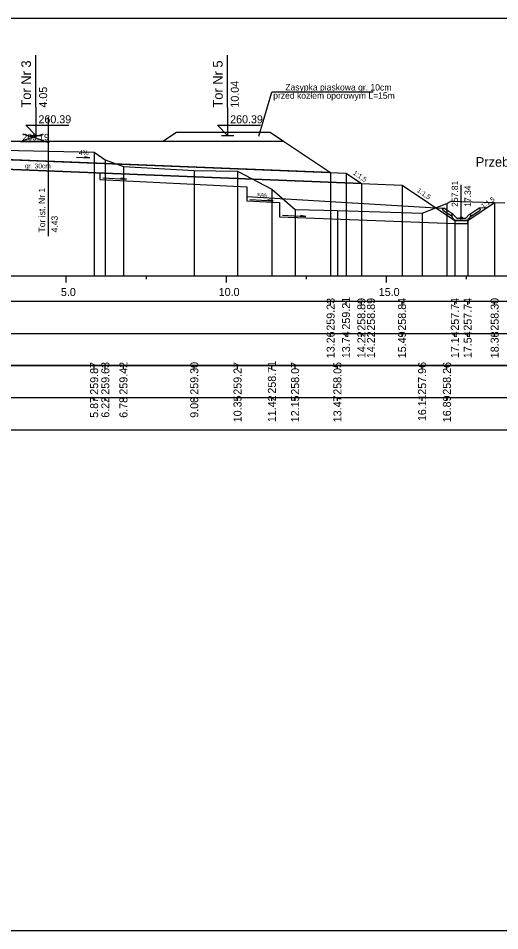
# Model space of a CAD drawing. Extents: x 6516023 to 6560129, y 5513077 to 5529206.
# Drawn here: x 6516954.21 to 6516969.25, y 5514551.66 to 5514580.16 of the extents above; entities that cross this region are included whole.
import ezdxf

# ---------------------------------------------------------------- set-up
doc = ezdxf.new("R2010")
doc.units = 0
for name, color, linetype in [('IR_default', 7, 'Continuous'), ('TOR_PRZEK_P-inne branze', 7, 'Continuous'), ('TOR_PRZEK_P-komponent', 7, 'Continuous'), ('TOR_PRZEK_P-odwodnienie', 7, 'Continuous'), ('TOR_PRZEK_P-opisy', 7, 'Continuous'), ('TOR_PRZEK_P-schodkowanie+wymiana', 7, 'Continuous'), ('TOR_PRZEK_P-tabelka istniejace', 7, 'Continuous'), ('TOR_PRZEK_P-tabelka projektowane', 7, 'Continuous'), ('TOR_PRZEK_P-teren istniejacy', 7, 'Continuous'), ('TOR_PRZEK_P-tory istniejace', 7, 'Continuous'), ('TOR_PRZEK_P-tory projektowane', 7, 'Continuous'), ('TOR_PRZEK_P-uklad odniesienia', 7, 'Continuous'), ('TOR_PRZEK_P-warstwa ochronna I', 7, 'Continuous'), ('TOR_PRZEK_P-warstwa ochronna II', 7, 'Continuous'), ('TOR_PS_T-skarpy projektowane', 7, 'Continuous'), ('TOR_RAMKI-ramka+tabelka 1', 7, 'Continuous')]:
    doc.layers.add(name, color=color, linetype=linetype)

msp = doc.modelspace()

# ---------------------------------------------------------------- linework, layer by layer
at = {"layer": 'IR_default'}
msp.add_lwpolyline([(6516936.213, 5514574.725), (6516942.034, 5514575.058), (6516942.513, 5514575.377), (6516943.091, 5514575.4), (6516944.463, 5514576.315), (6516945.159, 5514576.315), (6516946.213, 5514576.315), (6516947.963, 5514576.315), (6516948.963, 5514576.315), (6516950.713, 5514576.315), (6516952.463, 5514576.315), (6516953.013, 5514576.316), (6516954.763, 5514576.316), (6516956.513, 5514576.316), (6516959.001, 5514576.315), (6516962.501, 5514576.315), (6516963.969, 5514575.337), (6516964.451, 5514575.318), (6516964.93, 5514574.999), (6516966.2, 5514574.948), (6516967.851, 5514573.844), (6516968.251, 5514573.844), (6516969.093, 5514574.406)], dxfattribs=at)
at = {"layer": 'TOR_PRZEK_P-komponent'}
for p, q in [((6516958.732, 5514576.315), (6516959.151, 5514576.595)), ((6516959.151, 5514576.595), (6516962.081, 5514576.595)), ((6516962.081, 5514576.595), (6516962.501, 5514576.315))]:
    msp.add_line(p, q, dxfattribs=at)
for points in [[(6516944.463, 5514576.315), (6516946.213, 5514576.315), (6516945.159, 5514576.315), (6516947.963, 5514576.315), (6516948.963, 5514576.315), (6516950.713, 5514576.315), (6516952.463, 5514576.315), (6516953.013, 5514576.316), (6516954.763, 5514576.316), (6516956.513, 5514576.316), (6516959.001, 5514576.315), (6516962.501, 5514576.315), (6516963.969, 5514575.337), (6516952.738, 5514575.786), (6516943.091, 5514575.4)], [(6516942.513, 5514575.377), (6516952.738, 5514575.786), (6516964.451, 5514575.318), (6516964.93, 5514574.999), (6516952.738, 5514575.486), (6516942.034, 5514575.058)]]:
    msp.add_lwpolyline(points, close=True, dxfattribs=at)
at = {"layer": 'TOR_PRZEK_P-odwodnienie'}
for p, q in [((6516968.051, 5514573.914), (6516968.051, 5514574.958)), ((6516967.787, 5514574.04), (6516967.506, 5514574.227)), ((6516968.316, 5514574.04), (6516968.596, 5514574.227)), ((6516967.742, 5514573.973), (6516967.481, 5514574.148)), ((6516967.754, 5514573.99), (6516967.742, 5514573.973)), ((6516967.744, 5514574.009), (6516967.791, 5514574.033)), ((6516967.787, 5514574.04), (6516967.779, 5514574.027)), ((6516967.911, 5514573.914), (6516967.791, 5514574.033)), ((6516967.911, 5514573.914), (6516968.191, 5514573.914)), ((6516968.191, 5514573.914), (6516968.311, 5514574.033)), ((6516968.311, 5514574.033), (6516968.359, 5514574.009)), ((6516968.316, 5514574.04), (6516968.324, 5514574.027)), ((6516968.349, 5514573.99), (6516968.36, 5514573.973)), ((6516968.36, 5514573.973), (6516968.622, 5514574.148)), ((6516967.861, 5514573.844), (6516968.241, 5514573.844))]:
    msp.add_line(p, q, dxfattribs=at)
for points in [[(6516967.26, 5514574.239), (6516967.506, 5514574.227)], [(6516967.456, 5514574.2), (6516967.506, 5514574.227)], [(6516967.456, 5514574.2), (6516967.481, 5514574.148)], [(6516968.843, 5514574.239), (6516968.596, 5514574.227)], [(6516968.647, 5514574.2), (6516968.596, 5514574.227)], [(6516968.647, 5514574.2), (6516968.622, 5514574.148)], [(6516967.779, 5514574.027), (6516967.743, 5514574.009)], [(6516967.743, 5514574.009), (6516967.754, 5514573.99)], [(6516967.791, 5514573.914), (6516967.744, 5514574.009)], [(6516967.861, 5514573.844), (6516967.791, 5514573.914)], [(6516968.241, 5514573.844), (6516968.311, 5514573.914)], [(6516968.311, 5514573.914), (6516968.359, 5514574.009)], [(6516968.324, 5514574.027), (6516968.36, 5514574.009)], [(6516968.36, 5514574.009), (6516968.349, 5514573.99)], [(6516968.251, 5514573.844), (6516967.851, 5514573.844), (6516967.851, 5514573.744), (6516968.251, 5514573.744), (6516968.251, 5514573.844)]]:
    msp.add_lwpolyline(points, dxfattribs=at)
msp.add_circle((6516968.051, 5514573.914), 0.035, dxfattribs=at)
at = {"layer": 'TOR_PRZEK_P-opisy'}
msp.add_line((6516961.724, 5514576.475), (6516962.134, 5514577.852), dxfattribs=at)
for points in [[(6516965.294, 5514577.852), (6516962.134, 5514577.852)], [(6516956.03, 5514575.817), (6516956.448, 5514575.797), (6516956.28, 5514575.826)]]:
    msp.add_lwpolyline(points, dxfattribs=at)
at = {"layer": 'TOR_PRZEK_P-schodkowanie+wymiana'}
for p, q in [((6516956.761, 5514575.325), (6516956.761, 5514575.123)), ((6516956.761, 5514575.123), (6516961.349, 5514574.894)), ((6516961.349, 5514574.894), (6516961.349, 5514574.451)), ((6516961.349, 5514574.589), (6516967.262, 5514574.238)), ((6516961.349, 5514574.451), (6516962.372, 5514574.4)), ((6516962.372, 5514574.4), (6516962.372, 5514573.957)), ((6516962.372, 5514573.957), (6516967.851, 5514573.744))]:
    msp.add_line(p, q, dxfattribs=at)
at = {"layer": 'TOR_PRZEK_P-tabelka istniejace'}
for p, q in [((6516956.582, 5514569.206), (6516956.582, 5514569.306)), ((6516956.931, 5514569.206), (6516956.931, 5514569.306)), ((6516957.497, 5514569.206), (6516957.497, 5514569.306)), ((6516959.71, 5514569.206), (6516959.71, 5514569.306)), ((6516961.061, 5514569.206), (6516961.061, 5514569.306)), ((6516962.135, 5514569.206), (6516962.135, 5514569.306)), ((6516962.86, 5514569.206), (6516962.86, 5514569.306)), ((6516964.182, 5514569.206), (6516964.182, 5514569.306)), ((6516966.827, 5514569.206), (6516966.827, 5514569.306)), ((6516967.602, 5514569.206), (6516967.602, 5514569.306)), ((6516909.663, 5514568.306), (6516993.463, 5514568.306)), ((6516956.582, 5514568.206), (6516956.582, 5514568.306)), ((6516956.931, 5514568.206), (6516956.931, 5514568.306)), ((6516957.497, 5514568.206), (6516957.497, 5514568.306)), ((6516959.71, 5514568.206), (6516959.71, 5514568.306)), ((6516961.061, 5514568.206), (6516961.061, 5514568.306)), ((6516962.135, 5514568.206), (6516962.135, 5514568.306)), ((6516962.86, 5514568.206), (6516962.86, 5514568.306)), ((6516964.182, 5514568.206), (6516964.182, 5514568.306)), ((6516966.827, 5514568.206), (6516966.827, 5514568.306)), ((6516967.602, 5514568.206), (6516967.602, 5514568.306))]:
    msp.add_line(p, q, dxfattribs=at)
for points in [[(6516956.582, 5514575.974), (6516956.582, 5514572.306), (6516956.582, 5514572.176), (6516956.582, 5514572.106)], [(6516956.931, 5514575.734), (6516956.931, 5514572.306), (6516956.931, 5514572.176), (6516956.931, 5514572.106)], [(6516957.497, 5514575.524), (6516957.497, 5514572.306), (6516957.497, 5514572.176), (6516957.497, 5514572.106)], [(6516959.71, 5514575.406), (6516959.71, 5514572.306), (6516959.71, 5514572.176), (6516959.71, 5514572.106)], [(6516961.061, 5514575.377), (6516961.061, 5514572.306), (6516961.061, 5514572.176), (6516961.061, 5514572.106)], [(6516962.135, 5514574.814), (6516962.135, 5514572.306), (6516962.135, 5514572.176), (6516962.135, 5514572.106)], [(6516962.86, 5514574.178), (6516962.86, 5514572.306), (6516962.86, 5514572.176), (6516962.86, 5514572.106)], [(6516964.182, 5514574.155), (6516964.182, 5514572.306), (6516964.182, 5514572.176), (6516964.182, 5514572.106)], [(6516967.602, 5514574.371), (6516967.602, 5514572.306), (6516967.602, 5514572.176), (6516967.602, 5514572.106)], [(6516966.827, 5514574.069), (6516966.827, 5514572.306), (6516966.827, 5514572.176), (6516966.827, 5514572.106)]]:
    msp.add_lwpolyline(points, dxfattribs=at)
msp.add_lwpolyline([(6516909.663, 5514569.306), (6516909.663, 5514567.306), (6516993.463, 5514567.306), (6516993.463, 5514569.306)], close=True, dxfattribs=at)
at = {"layer": 'TOR_PRZEK_P-tabelka projektowane'}
for p, q in [((6516963.969, 5514571.206), (6516963.969, 5514571.306)), ((6516964.451, 5514571.206), (6516964.451, 5514571.306)), ((6516964.93, 5514571.206), (6516964.93, 5514571.306)), ((6516966.2, 5514571.206), (6516966.2, 5514571.306)), ((6516967.851, 5514571.206), (6516967.851, 5514571.306)), ((6516968.251, 5514571.206), (6516968.251, 5514571.306)), ((6516969.093, 5514571.206), (6516969.093, 5514571.306)), ((6516909.663, 5514570.306), (6516993.463, 5514570.306)), ((6516963.969, 5514570.206), (6516963.969, 5514570.306)), ((6516964.451, 5514570.206), (6516964.451, 5514570.306)), ((6516964.93, 5514570.206), (6516964.93, 5514570.306)), ((6516966.2, 5514570.206), (6516966.2, 5514570.306)), ((6516967.851, 5514570.206), (6516967.851, 5514570.306)), ((6516968.251, 5514570.206), (6516968.251, 5514570.306)), ((6516969.093, 5514570.206), (6516969.093, 5514570.306))]:
    msp.add_line(p, q, dxfattribs=at)
for points in [[(6516963.969, 5514575.337), (6516963.969, 5514572.306), (6516963.969, 5514572.176), (6516963.969, 5514572.106)], [(6516964.451, 5514575.318), (6516964.451, 5514572.306), (6516964.451, 5514572.176), (6516964.451, 5514572.106)], [(6516964.93, 5514574.999), (6516964.93, 5514572.306), (6516964.93, 5514572.176), (6516964.93, 5514572.106)], [(6516966.2, 5514574.948), (6516966.2, 5514572.306), (6516966.2, 5514572.176), (6516966.2, 5514572.106)], [(6516969.093, 5514574.406), (6516969.093, 5514572.306), (6516969.093, 5514572.176), (6516969.093, 5514572.106)], [(6516967.851, 5514573.844), (6516967.851, 5514572.306), (6516967.851, 5514572.176), (6516967.851, 5514572.106)], [(6516968.251, 5514573.844), (6516968.251, 5514572.306), (6516968.251, 5514572.176), (6516968.251, 5514572.106)]]:
    msp.add_lwpolyline(points, dxfattribs=at)
msp.add_lwpolyline([(6516909.663, 5514571.306), (6516909.663, 5514569.306), (6516993.463, 5514569.306), (6516993.463, 5514571.306)], close=True, dxfattribs=at)
at = {"layer": 'TOR_PRZEK_P-teren istniejacy'}
msp.add_lwpolyline([(6516939.825, 5514576.008), (6516941.757, 5514576.077), (6516943.2, 5514576.125), (6516943.609, 5514575.946), (6516944.095, 5514575.715), (6516944.361, 5514575.722), (6516944.62, 5514575.731), (6516945.09, 5514576.003), (6516945.547, 5514576.276), (6516950.401, 5514576.104), (6516956.582, 5514575.974), (6516956.931, 5514575.734), (6516957.497, 5514575.524), (6516959.71, 5514575.406), (6516961.061, 5514575.377), (6516962.135, 5514574.814), (6516962.86, 5514574.178), (6516964.182, 5514574.155), (6516966.827, 5514574.069), (6516967.602, 5514574.371), (6516967.74, 5514574.444), (6516969.413, 5514574.396)], dxfattribs=at)
at = {"layer": 'TOR_PRZEK_P-tory istniejace'}
for p, q in [((6516955.146, 5514577.071), (6516955.146, 5514573.351)), ((6516954.347, 5514576.343), (6516954.999, 5514576.546)), ((6516954.347, 5514576.546), (6516954.999, 5514576.343)), ((6516955.147, 5514576.296), (6516954.281, 5514576.296))]:
    msp.add_line(p, q, dxfattribs=at)
msp.add_circle((6516955.147, 5514576.296), 0.035, dxfattribs=at)
at = {"layer": 'TOR_PRZEK_P-tory projektowane'}
for p, q in [((6516954.763, 5514577.374), (6516954.763, 5514579.006)), ((6516960.751, 5514577.373), (6516960.751, 5514579.005)), ((6516954.763, 5514577.374), (6516954.763, 5514576.496)), ((6516960.751, 5514577.373), (6516960.751, 5514576.495)), ((6516954.763, 5514576.496), (6516954.444, 5514576.815)), ((6516954.444, 5514576.815), (6516955.788, 5514576.815)), ((6516960.751, 5514576.495), (6516960.432, 5514576.814)), ((6516960.432, 5514576.814), (6516961.777, 5514576.814)), ((6516954.571, 5514576.496), (6516954.955, 5514576.496)), ((6516960.56, 5514576.495), (6516960.943, 5514576.495))]:
    msp.add_line(p, q, dxfattribs=at)
at = {"layer": 'TOR_PRZEK_P-uklad odniesienia'}
for p, q in [((6516913.463, 5514572.106), (6516993.463, 5514572.106)), ((6516955.713, 5514571.906), (6516955.713, 5514572.106)), ((6516958.213, 5514572.006), (6516958.213, 5514572.106)), ((6516960.713, 5514571.906), (6516960.713, 5514572.106)), ((6516963.213, 5514572.006), (6516963.213, 5514572.106)), ((6516965.713, 5514571.906), (6516965.713, 5514572.106)), ((6516968.213, 5514572.006), (6516968.213, 5514572.106))]:
    msp.add_line(p, q, dxfattribs=at)
at = {"layer": 'TOR_PRZEK_P-warstwa ochronna I'}
msp.add_lwpolyline([(6516942.034, 5514575.058), (6516952.738, 5514575.486), (6516964.93, 5514574.999)], dxfattribs=at)
at = {"layer": 'TOR_PRZEK_P-warstwa ochronna II'}
msp.add_lwpolyline([(6516933.13, 5514574.67), (6516933.825, 5514574.652), (6516934.764, 5514574.026), (6516935.164, 5514574.026), (6516935.569, 5514574.296), (6516936.213, 5514574.725), (6516942.034, 5514575.058), (6516942.513, 5514575.377), (6516943.091, 5514575.4), (6516951.463, 5514575.735), (6516952.738, 5514575.786), (6516954.013, 5514575.736), (6516963.969, 5514575.337), (6516964.451, 5514575.318), (6516964.93, 5514574.999), (6516966.2, 5514574.948), (6516967.851, 5514573.844), (6516968.251, 5514573.844), (6516969.093, 5514574.406)], dxfattribs=at)
at = {"layer": 'TOR_PS_T-skarpy projektowane'}
for points in [[(6516956.854, 5514575.168), (6516957.59, 5514575.128), (6516957.417, 5514575.159)], [(6516961.442, 5514574.496), (6516962.177, 5514574.456), (6516962.004, 5514574.487)], [(6516962.465, 5514574.001), (6516963.2, 5514573.962), (6516963.027, 5514573.992)]]:
    msp.add_lwpolyline(points, dxfattribs=at)
at = {"layer": 'TOR_RAMKI-ramka+tabelka 1'}
msp.add_lwpolyline([(6516907.013, 5514580.156), (6517154.513, 5514580.156), (6517154.513, 5514551.656), (6516907.013, 5514551.656)], close=True, dxfattribs=at)

# ---------------------------------------------------------------- texts
at = {"layer": 'TOR_PRZEK_P-inne branze'}
msp.add_text('Przebudowa i budowa układu drogowego', height=0.3, dxfattribs=at).set_placement((6516968.502, 5514575.519))
at = {"layer": 'TOR_PRZEK_P-odwodnienie'}
for s, p in [('257.81', (6516967.951, 5514574.264)), ('17.34', (6516968.351, 5514574.264))]:
    msp.add_text(s, height=0.2, rotation=90, dxfattribs=at).set_placement(p)
at = {"layer": 'TOR_PRZEK_P-opisy'}
for s, height, rotation, p in [('Zasypka piaskowa gr. 10cm', 0.2, 359.9489, (6516962.553, 5514577.902)), ('przed kozłem oporowym L=15m', 0.2, 359.9489, (6516962.175, 5514577.643)), ('4%', 0.15, 359.8485, (6516956.109, 5514575.883)), ('1:1,5', 0.15, 325.9299, (6516964.654, 5514575.292)), ('1:1,5', 0.15, 325.9299, (6516966.651, 5514574.743)), ('1:1,5', 0.15, 34.0701, (6516968.729, 5514574.209))]:
    msp.add_text(s, height=height, rotation=rotation, dxfattribs=at).set_placement(p)
at = {"layer": 'TOR_PRZEK_P-tabelka istniejace'}
for s, p in [('259.87', (6516956.707, 5514568.398)), ('259.63', (6516957.056, 5514568.398)), ('259.42', (6516957.622, 5514568.4)), ('259.30', (6516959.835, 5514568.398)), ('259.27', (6516961.186, 5514568.398)), ('258.71', (6516962.26, 5514568.433)), ('258.07', (6516962.985, 5514568.398)), ('258.05', (6516964.307, 5514568.397)), ('257.96', (6516966.952, 5514568.398)), ('258.26', (6516967.727, 5514568.398)), ('5.87', (6516956.707, 5514567.678)), ('6.22', (6516957.056, 5514567.68)), ('6.78', (6516957.622, 5514567.677)), ('9.00', (6516959.835, 5514567.678)), ('10.35', (6516961.186, 5514567.537)), ('11.42', (6516962.26, 5514567.54)), ('12.15', (6516962.985, 5514567.537)), ('13.47', (6516964.307, 5514567.538)), ('16.11', (6516966.952, 5514567.573)), ('16.89', (6516967.727, 5514567.538))]:
    msp.add_text(s, height=0.25, rotation=90, dxfattribs=at).set_placement(p)
at = {"layer": 'TOR_PRZEK_P-tabelka projektowane'}
for s, p in [('259.23', (6516964.094, 5514570.398)), ('259.21', (6516964.576, 5514570.433)), ('258.89', (6516965.055, 5514570.398)), ('258.89', (6516965.355, 5514570.398)), ('258.84', (6516966.325, 5514570.399)), ('257.74', (6516967.976, 5514570.399)), ('257.74', (6516968.376, 5514570.399)), ('258.30', (6516969.218, 5514570.398)), ('13.26', (6516964.094, 5514569.538)), ('13.74', (6516964.576, 5514569.539)), ('14.22', (6516965.055, 5514569.54)), ('14.22', (6516965.355, 5514569.54)), ('15.49', (6516966.325, 5514569.538)), ('17.14', (6516967.976, 5514569.539)), ('17.54', (6516968.376, 5514569.539)), ('18.38', (6516969.218, 5514569.538))]:
    msp.add_text(s, height=0.25, rotation=90, dxfattribs=at).set_placement(p)
at = {"layer": 'TOR_PRZEK_P-tory istniejace'}
msp.add_text('260.19', height=0.2, dxfattribs=at).set_placement((6516954.347, 5514576.346))
for s, rotation, p in [('Tor ist. Nr 1', 90.0511, (6516955.053, 5514573.465)), ('4.43', 90, (6516955.447, 5514573.466))]:
    msp.add_text(s, height=0.2, rotation=rotation, dxfattribs=at).set_placement(p)
at = {"layer": 'TOR_PRZEK_P-tory projektowane'}
for s, height, p in [('Tor Nr 3', 0.3, (6516954.608, 5514577.367)), ('Tor Nr 5', 0.3, (6516960.597, 5514577.367)), ('10.04', 0.25, (6516961.101, 5514577.365)), ('4.05', 0.25, (6516955.113, 5514577.366))]:
    msp.add_text(s, height=height, rotation=90, dxfattribs=at).set_placement(p)
for p in [(6516954.843, 5514576.876), (6516960.831, 5514576.875)]:
    msp.add_text('260.39', height=0.25, dxfattribs=at).set_placement(p)
at = {"layer": 'TOR_PRZEK_P-uklad odniesienia'}
for s, p in [('5.0', (6516955.544, 5514571.481)), ('10.0', (6516960.474, 5514571.481)), ('15.0', (6516965.474, 5514571.481))]:
    msp.add_text(s, height=0.25, dxfattribs=at).set_placement(p)
at = {"layer": 'TOR_PRZEK_P-warstwa ochronna I'}
msp.add_text('gr. 30cm', height=0.15, dxfattribs=at).set_placement((6516954.423, 5514575.467))
at = {"layer": 'TOR_PS_T-skarpy projektowane'}
msp.add_text('5%', height=0.1545, dxfattribs=at).set_placement((6516961.674, 5514574.547))

doc.saveas('drawing.dxf')
